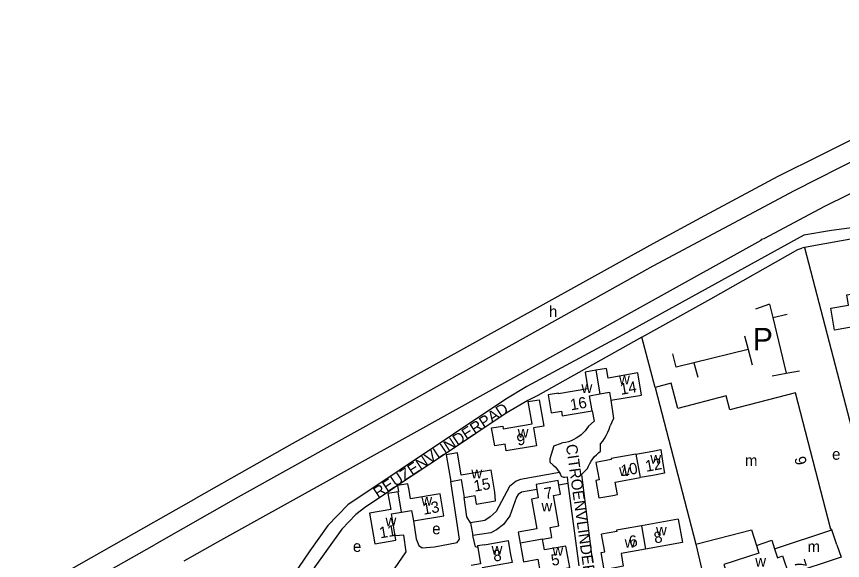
# Model space of a CAD drawing. Extents: x 162883 to 165538, y 383986 to 385172.
# Drawn here: x 163773.3 to 164067.6, y 384744.4 to 384938.1 of the extents above; entities that cross this region are included whole.
import ezdxf

# ---------------------------------------------------------------- set-up
doc = ezdxf.new("R2010")
doc.units = 0
for name, color, linetype in [('BLT_Basislijn', 7, 'Continuous'), ('BLT_Bebouwing', 7, 'Continuous'), ('BLT_Centroide', 7, 'Continuous'), ('BLT_Huisnummer', 7, 'Continuous'), ('BLT_Huisnummer_reeks', 7, 'Continuous'), ('BLT_Onderverdeling_panden', 7, 'Continuous'), ('BLT_Straatnaam_verkleind', 7, 'Continuous'), ('BLT_Tekst_parkeren', 7, 'Continuous')]:
    doc.layers.add(name, color=color, linetype=linetype)

msp = doc.modelspace()

# ---------------------------------------------------------------- linework, layer by layer
at = {"layer": 'BLT_Basislijn'}
for p, q in [((164083.31, 384861.25), (164054.09, 384855.8)), ((164071.72, 384862.98), (164063.65, 384861.95)), ((164054.09, 384855.8), (164053.13, 384855.62)), ((164054.09, 384855.8), (164081.63, 384749.74)), ((163996.07, 384823.94), (164020.64, 384837.61)), ((164041.58, 384835.72), (164036.54, 384833.94)), ((164041.58, 384835.72), (164042.72, 384830.96)), ((164042.72, 384830.96), (164047.81, 384832.16)), ((164042.72, 384830.96), (164047.51, 384811.09)), ((164032.68, 384824.44), (164033.93, 384819.56)), ((164033.93, 384819.56), (164014.65, 384814.74)), ((164033.93, 384819.56), (164035.35, 384814.06)), ((164014.65, 384814.74), (164016.07, 384809.61)), ((164042.47, 384810.2), (164047.51, 384811.09)), ((164047.51, 384811.09), (164052.26, 384811.98)), ((163978.37, 384797.73), (163979.06, 384793.94)), ((163977.12, 384792.18), (163979.06, 384793.94)), ((163964.68, 384785.2), (163963.36, 384780.56)), ((163964.68, 384785.2), (163967.41, 384786.15)), ((163981.41, 384783.3), (163981.41, 384785.89)), ((163974.61, 384774.98), (163976.72, 384777.08)), ((163968.54, 384774.09), (163969.43, 384774.17)), ((163969.43, 384774.17), (163969.74, 384771.82)), ((163974.61, 384774.98), (163978.46, 384743.65)), ((163969.74, 384771.82), (163966.54, 384771.21)), ((163969.74, 384771.82), (163973.6, 384742.44)), ((163934.99, 384757.77), (163935.89, 384753.27)), ((164015.31, 384750.16), (164024.02, 384713.41))]:
    msp.add_line(p, q, dxfattribs=at)
for points in [[(163832.96, 384744.27), (163844.99, 384751.02), (164038.65, 384858.43), (164038.88, 384858.81), (164039.72, 384859.01), (164061.27, 384870.58), (164095.24, 384887.32), (164157.3, 384917.02), (164176.04, 384925.47), (164198.09, 384933.36), (164210.88, 384936.92), (164222.14, 384938.13), (164224.6, 384938.13)], [(164153.73, 384934.44), (164106.58, 384912.17), (164059.88, 384888.8), (164044.54, 384881.09)], [(164153.89, 384926.74), (164109.86, 384905.93), (164074.69, 384888.33), (164050.32, 384876.05)], [(164044.54, 384881.09), (164018.44, 384867.17), (164000, 384857.21), (163935.76, 384821.54)], [(164050.32, 384876.05), (164025.16, 384862.63), (164000, 384849.21), (163926.15, 384808.05)], [(164063.65, 384861.95), (164053.8, 384860.21), (163989.27, 384824.75), (163955.07, 384806.31), (163947.58, 384801.79), (163891.37, 384764.25), (163884.21, 384756.84), (163877.8, 384747.76), (163861.21, 384723.37), (163858.68, 384718.68), (163857.65, 384715.89), (163857.46, 384711.63), (163861.8, 384686.91), (163862.55, 384685.41), (163865.64, 384681.68), (163871.23, 384677.72)], [(164020.64, 384837.61), (164051.67, 384855.1), (164053.13, 384855.62)], [(163996.07, 384823.94), (163959, 384803.16), (163955.46, 384801.3), (163947.69, 384796.83), (163926.08, 384782.36), (163909.01, 384771.04)], [(164000.85, 384806.02), (163996.07, 384823.94)], [(163935.76, 384821.54), (163871.52, 384785.88), (163837.25, 384766.54)], [(164014.65, 384814.74), (164008.36, 384813.17), (164007.18, 384817.92)], [(163926.15, 384808.05), (163852.3, 384766.88), (163822.43, 384750)], [(163985.01, 384801.44), (163985.95, 384794.97), (163984.79, 384792.28)], [(163977.12, 384792.18), (163976.53, 384791.34), (163975.89, 384790.54), (163975.18, 384789.8), (163974.41, 384789.11), (163973.6, 384788.49), (163972.74, 384787.93), (163971.83, 384787.44), (163970.9, 384787.02), (163969.93, 384786.67), (163968.94, 384786.41), (163967.93, 384786.22), (163967.41, 384786.15)], [(163981.41, 384785.89), (163982.13, 384786.83), (163982.8, 384787.86), (163983.42, 384788.93), (163983.95, 384790.04), (163984.42, 384791.18), (163984.79, 384792.28)], [(163976.72, 384777.08), (163977.07, 384778.01), (163977.5, 384778.91), (163978, 384779.77), (163978.57, 384780.58), (163979.2, 384781.35), (163979.89, 384782.06), (163980.63, 384782.72), (163981.41, 384783.3)], [(163963.36, 384780.56), (163963.27, 384780.24), (163963.26, 384779.9), (163963.33, 384779.57), (163963.47, 384779.27), (163963.68, 384779), (163963.85, 384778.86)], [(163963.85, 384778.86), (163964.55, 384778.31), (163965.2, 384777.7), (163965.8, 384777.03), (163966.33, 384776.31), (163966.73, 384775.66)], [(163966.73, 384775.66), (163952.86, 384773.24), (163951.35, 384772.68), (163948.96, 384770.68), (163944.19, 384761.86), (163942.04, 384759.86), (163940.13, 384758.62), (163934.99, 384757.77)], [(163966.73, 384775.66), (163966.8, 384775.55), (163967.09, 384774.98)], [(163914.67, 384758.44), (163915.68, 384752.07), (163916.67, 384749.68), (163917.78, 384748.84), (163922.24, 384749.2), (163930.29, 384750.73), (163931.08, 384751.97), (163927.98, 384772.55)], [(163967.09, 384774.98), (163967.19, 384774.69), (163967.37, 384774.44), (163967.61, 384774.24), (163967.89, 384774.11), (163968.19, 384774.05), (163968.54, 384774.09)], [(163909.01, 384771.04), (163905.51, 384768.62), (163897.79, 384763.5), (163894.14, 384760.75), (163889.15, 384755.57), (163863.69, 384719.93), (163861.94, 384716.11), (163861.86, 384710.47), (163864.71, 384693.21), (163866.72, 384686.46), (163869.17, 384683.85), (163873.56, 384680.91)], [(163958.68, 384769.68), (163953.19, 384768.67), (163952.05, 384767.91), (163951.41, 384766.96), (163949.02, 384760.24), (163946.77, 384757.19), (163944.35, 384755.25), (163942.28, 384754.23), (163935.89, 384753.27)], [(163744.77, 384714.19), (163783.24, 384735.97), (163808.01, 384750), (163837.25, 384766.54)], [(163934.99, 384757.77), (163933.78, 384759.94), (163932.79, 384766.84)], [(163891.64, 384729.92), (163893.2, 384720.33), (163907.82, 384722.7), (163906.17, 384728.2), (163906.04, 384735.41), (163907.92, 384741.34), (163912.16, 384747.42), (163911.34, 384753.42), (163908.22, 384753.15)], [(163937.6, 384748.97), (163936.85, 384749.25), (163935.89, 384753.27)], [(163750.94, 384709.32), (163762.54, 384712.44), (163776.83, 384720.26), (163787.76, 384730.31), (163822.43, 384750)]]:
    msp.add_lwpolyline(points, dxfattribs=at)
at = {"layer": 'BLT_Bebouwing'}
for p, q in [((164000.85, 384806.02), (164015.31, 384750.16)), ((164009.01, 384759.06), (163995.95, 384756.71)), ((164065.58, 384750), (164063.8, 384755.31)), ((164010.53, 384750.76), (163997.44, 384748.41)), ((164036.9, 384749.74), (164037.78, 384747.02)), ((164065.58, 384750), (164067.07, 384745.51)), ((164067.07, 384745.51), (164048.41, 384739.37))]:
    msp.add_line(p, q, dxfattribs=at)
for points in [[(164078.55, 384840.65), (164079.82, 384833.41), (164074.84, 384832.54), (164075.59, 384828.29), (164075.13, 384828.21), (164076.68, 384819.34), (164072.23, 384818.56), (164071.4, 384823.28), (164072.11, 384823.4), (164071.39, 384827.56), (164064.75, 384826.4), (164063.38, 384834.25), (164069.71, 384835.36), (164069.07, 384838.99), (164072.02, 384839.5)], [(163979.68, 384812.15), (163975.87, 384811.5), (163976.89, 384805.53), (163966.42, 384803.74), (163966.38, 384803.98), (163962.68, 384803.35), (163963.77, 384796.92), (163967.41, 384797.54), (163967.69, 384795.91), (163978.37, 384797.73)], [(163985.01, 384801.44), (163996.01, 384803.31), (163994.67, 384811.16), (163984.07, 384809.36), (163983.49, 384812.8), (163979.68, 384812.15)], [(164063.8, 384755.31), (164063.73, 384755.53), (164063.42, 384755.45), (164050.78, 384804.13), (164027.43, 384798.06), (164026.16, 384802.98), (164008.91, 384798.5), (164006.58, 384807.5), (164000.85, 384806.02)], [(163978.37, 384797.73), (163977.46, 384803.06), (163981.12, 384803.69)], [(163981.12, 384803.69), (163984.53, 384804.27), (163985.01, 384801.44)], [(163961.11, 384792.2), (163957.53, 384791.59), (163958.61, 384785.24), (163947.79, 384783.4), (163947.37, 384785.82), (163943.66, 384785.19), (163942.57, 384791.59), (163946.51, 384792.27), (163946.68, 384791.25), (163956.96, 384793), (163955.6, 384800.96), (163959.5, 384801.63), (163961.11, 384792.2)], [(163932.79, 384766.84), (163936.57, 384767.48), (163937.08, 384764.46), (163943.98, 384765.63), (163943.69, 384768.69), (163942.35, 384776.53), (163931.72, 384774.72), (163930.36, 384782.7), (163926.37, 384782.03), (163927.98, 384772.55)], [(163994, 384782.25), (163985.14, 384780.67)], [(163994, 384782.25), (164000, 384783.33), (164002.84, 384783.89), (164003.6, 384778.95), (164004.13, 384775.46), (164000, 384774.67), (163995.5, 384773.87)], [(163985.14, 384780.67), (163985.21, 384780.28), (163979.74, 384779.3)], [(163979.74, 384779.3), (163980.86, 384773.07)], [(163927.98, 384772.55), (163931.71, 384773.19), (163932.79, 384766.84)], [(163966.54, 384771.21), (163966.27, 384772.81), (163958.38, 384771.45), (163958.68, 384769.68)], [(163980.86, 384773.07), (163979.68, 384772.86), (163980.79, 384766.65), (163985.71, 384767.53), (163987.37, 384767.83), (163986.57, 384772.27), (163995.5, 384773.87)], [(163914.67, 384758.44), (163925.58, 384760.3), (163924.25, 384768.09), (163913.68, 384766.29), (163913.14, 384769.46), (163912.76, 384771.67), (163909.01, 384771.04)], [(163909.01, 384771.04), (163909.39, 384768.82), (163909.23, 384768.8)], [(163958.68, 384769.68), (163959.2, 384766.67), (163956.75, 384766.24), (163958.62, 384755.67), (163952.06, 384754.51), (163952.76, 384750.55)], [(163960.73, 384751.96), (163964.05, 384752.55), (163963.42, 384756.12), (163966.51, 384756.67), (163964.59, 384767.51), (163967.1, 384767.94), (163966.54, 384771.21)], [(163909.23, 384768.8), (163905.63, 384768.18), (163906.6, 384762.48), (163899.06, 384761.19), (163900.91, 384750.29), (163908.49, 384751.58), (163908.22, 384753.15)], [(163908.22, 384753.15), (163906.89, 384760.98), (163910.46, 384761.59)], [(163910.46, 384761.59), (163914.03, 384762.2), (163914.67, 384758.44)], [(164009.01, 384759.06), (164010.53, 384750.76)], [(163995.95, 384756.71), (163987.1, 384755.11), (163987.17, 384754.72), (163981.77, 384753.78)], [(164015.31, 384750.16), (164035.12, 384755.3), (164036.9, 384749.74)], [(163952.76, 384750.55), (163953.93, 384743.93), (163959.03, 384744.84), (163959.87, 384740.1), (163965.71, 384741.07), (163970.39, 384741.83), (163969.03, 384749.5), (163961.37, 384748.15), (163960.73, 384751.96)], [(163997.44, 384748.41), (163988.68, 384746.85), (163989.47, 384742.34), (163987.65, 384742.03), (163982.71, 384741.09), (163981.63, 384747.23), (163982.88, 384747.45), (163981.77, 384753.78)], [(163937.6, 384748.97), (163938.61, 384743.12), (163935.25, 384742.54)], [(163948.74, 384750), (163949.34, 384746.54), (163949.84, 384743.61), (163939.18, 384741.78), (163940.53, 384734.06), (163936.73, 384733.43)], [(163940.01, 384750), (163937.51, 384749.53), (163937.6, 384748.97)], [(163940.01, 384750), (163948.49, 384751.46), (163948.74, 384750)], [(164037.78, 384747.02), (164025.29, 384742.91), (164027.04, 384737.6), (164028.6, 384732.85), (164041.09, 384736.96)]]:
    msp.add_lwpolyline(points, dxfattribs=at)
at = {"layer": 'BLT_Onderverdeling_panden'}
for p, q in [((163979.68, 384812.15), (163981.12, 384803.69)), ((163994, 384782.25), (163995.5, 384773.87)), ((163910.46, 384761.59), (163909.23, 384768.8)), ((163995.95, 384756.71), (163997.44, 384748.41)), ((164043.4, 384748.52), (164063.8, 384755.31)), ((163960.73, 384751.96), (163952.76, 384750.55))]:
    msp.add_line(p, q, dxfattribs=at)
for points in [[(164036.9, 384749.74), (164042.4, 384751.55), (164043.4, 384748.52)], [(164043.4, 384748.52), (164044.37, 384745.36), (164046.18, 384745.97), (164048.41, 384739.37)]]:
    msp.add_lwpolyline(points, dxfattribs=at)

# ---------------------------------------------------------------- texts
at = {"layer": 'BLT_Centroide'}
for s, p in [('h', (163962.98, 384831.05)), ('w', (163987.95, 384807.12)), ('w', (163974.57, 384804.03)), ('w', (163951.84, 384788.11)), ('w', (163999.1, 384778.88)), ('m', (164032.83, 384778)), ('e', (164063.87, 384780.25)), ('w', (163935.34, 384773.59)), ('w', (163988, 384774.44)), ('w', (163917.51, 384763.94)), ('w', (163960.31, 384761.83)), ('w', (163904.75, 384756.55)), ('e', (163921.39, 384753.71)), ('w', (164001.12, 384753.28)), ('w', (163989.97, 384748.88)), ('e', (163893.15, 384747.43)), ('w', (163942.55, 384746.41)), ('w', (163964.23, 384746.03)), ('m', (164055.12, 384747.34)), ('w', (164036.49, 384742.19))]:
    msp.add_text(s, height=4, dxfattribs=at).set_placement(p)
at = {"layer": 'BLT_Huisnummer'}
for s, rotation, p in [('14', 9.6548, (163988.63, 384803.35)), ('16', 9.6552, (163970.86, 384797.82)), ('9', 9.6553, (163951.87, 384785.26)), ('10', 10.1452, (163988.99, 384774.35)), ('12', 10.1452, (163997.65, 384775.92)), ('15', 9.6549, (163936.5, 384768.86)), ('7', 10.298, (163961.67, 384766.18)), ('13', 9.656, (163918.34, 384760.64)), ('11', 9.656, (163902.88, 384752.23)), ('8', 10.1452, (164000.75, 384750.42)), ('6', 10.1452, (163991.91, 384749.07)), ('8', 9.7489, (163943.41, 384743.92)), ('5', 10.298, (163964.11, 384742.43)), ('7', 288.1989, (164050.27, 384743.93))]:
    msp.add_text(s, height=4, rotation=rotation, dxfattribs=at).set_placement(p)
at = {"layer": 'BLT_Huisnummer_reeks'}
msp.add_text('9', height=4, rotation=284.5643, dxfattribs=at).set_placement((164050.37, 384780.86))
at = {"layer": 'BLT_Straatnaam_verkleind'}
for s, rotation, p in [('REUZENVLINDERPAD', 33.5237, (163902.09, 384766.4)), ('CITROENVLINDERLAAN', 278.0131, (163969.01, 384785.54))]:
    msp.add_text(s, height=4, rotation=rotation, dxfattribs=at).set_placement(p)
at = {"layer": 'BLT_Tekst_parkeren'}
msp.add_text('P', height=8, dxfattribs=at).set_placement((164035.64, 384819.21))

doc.saveas('drawing.dxf')
